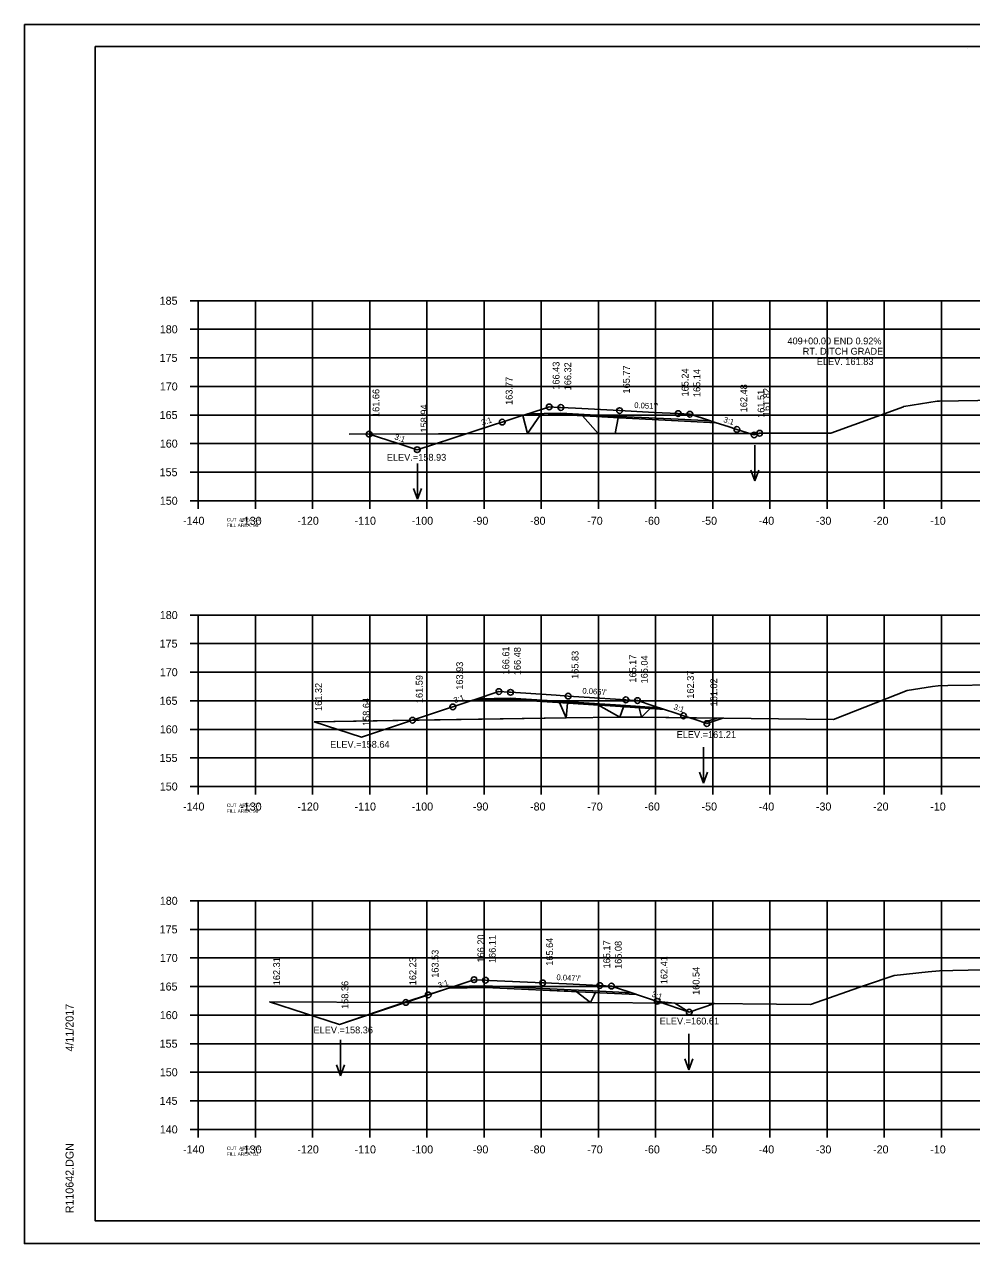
# Model space of a CAD drawing. Extents: x 1368503 to 1373085, y 379840 to 381833.
# Drawn here: x 1368502.7 to 1368668.3, y 380979.4 to 381192.7 of the extents above; entities that cross this region are included whole.
import ezdxf

# ---------------------------------------------------------------- set-up
doc = ezdxf.new("R2010")
doc.units = 0
for name, color, linetype in [('S_BREAKLINE', 7, 'Continuous'), ('S_BRIDGE', 7, 'Continuous'), ('S_EDGE_PAVEMENT', 7, 'Continuous'), ('S_GRAVEL_ROAD', 7, 'Continuous'), ('S_MISC_BOUNDARY', 7, 'Continuous'), ('S_OBSCURES', 7, 'Continuous'), ('S_PHOTO_CENTERS', 7, 'Continuous'), ('S_PHOTO_NOTES', 7, 'Continuous'), ('S_RDW_PT_SYM', 7, 'Continuous'), ('S_SHOULDER', 7, 'Continuous'), ('S_STREAM_ANNOT', 7, 'Continuous'), ('S_TRAILS', 7, 'Continuous'), ('S_TREE', 7, 'Continuous')]:
    doc.layers.add(name, color=color, linetype=linetype)

msp = doc.modelspace()

# ---------------------------------------------------------------- linework, layer by layer
at = {"layer": 'S_BREAKLINE'}
for p, q in [((1368561.63, 381068.02), (1368553.34, 381070.7)), ((1368557.78, 381017.74), (1368545.55, 381021.69))]:
    msp.add_line(p, q, dxfattribs=at)
at = {"layer": 'S_BRIDGE'}
for p, q in [((1368515.06, 381188.84), (1368831.24, 381188.84)), ((1368515.06, 380983.38), (1368515.06, 381188.84)), ((1368667.58, 381188.58), (1368667.58, 381188.58)), ((1368667.58, 381188.58), (1368667.58, 381188.58)), ((1368515.06, 380983.38), (1368515.06, 380983.38)), ((1368831.24, 380983.38), (1368515.06, 380983.38))]:
    msp.add_line(p, q, dxfattribs=at)
at = {"layer": 'S_EDGE_PAVEMENT'}
for p, q in [((1368531.66, 381144.38), (1368533.06, 381144.38)), ((1368533.06, 381109.38), (1368533.06, 381144.38)), ((1368531.66, 381139.38), (1368533.06, 381139.38)), ((1368531.66, 381134.38), (1368533.06, 381134.38)), ((1368531.66, 381129.38), (1368533.06, 381129.38)), ((1368531.66, 381124.38), (1368533.06, 381124.38)), ((1368531.66, 381119.38), (1368533.06, 381119.38)), ((1368531.66, 381114.38), (1368533.06, 381114.38)), ((1368531.66, 381109.38), (1368533.06, 381109.38)), ((1368533.06, 381109.38), (1368813.06, 381109.38)), ((1368533.06, 381107.98), (1368533.06, 381109.38)), ((1368543.06, 381107.98), (1368543.06, 381109.38)), ((1368553.06, 381107.98), (1368553.06, 381109.38)), ((1368563.06, 381107.98), (1368563.06, 381109.38)), ((1368573.06, 381107.98), (1368573.06, 381109.38)), ((1368583.06, 381107.98), (1368583.06, 381109.38)), ((1368593.06, 381107.98), (1368593.06, 381109.38)), ((1368603.06, 381107.98), (1368603.06, 381109.38)), ((1368613.06, 381107.98), (1368613.06, 381109.38)), ((1368623.06, 381107.98), (1368623.06, 381109.38)), ((1368633.06, 381107.98), (1368633.06, 381109.38)), ((1368643.06, 381107.98), (1368643.06, 381109.38)), ((1368653.06, 381107.98), (1368653.06, 381109.38)), ((1368663.06, 381107.98), (1368663.06, 381109.38)), ((1368531.66, 381089.38), (1368533.06, 381089.38)), ((1368533.06, 381059.38), (1368533.06, 381089.38)), ((1368531.66, 381084.38), (1368533.06, 381084.38)), ((1368531.66, 381079.38), (1368533.06, 381079.38)), ((1368531.66, 381074.38), (1368533.06, 381074.38)), ((1368531.66, 381069.38), (1368533.06, 381069.38)), ((1368531.66, 381064.38), (1368533.06, 381064.38)), ((1368531.66, 381059.38), (1368533.06, 381059.38)), ((1368533.06, 381059.38), (1368813.06, 381059.38)), ((1368533.06, 381057.98), (1368533.06, 381059.38)), ((1368543.06, 381057.98), (1368543.06, 381059.38)), ((1368553.06, 381057.98), (1368553.06, 381059.38)), ((1368563.06, 381057.98), (1368563.06, 381059.38)), ((1368573.06, 381057.98), (1368573.06, 381059.38)), ((1368583.06, 381057.98), (1368583.06, 381059.38)), ((1368593.06, 381057.98), (1368593.06, 381059.38)), ((1368603.06, 381057.98), (1368603.06, 381059.38)), ((1368613.06, 381057.98), (1368613.06, 381059.38)), ((1368623.06, 381057.98), (1368623.06, 381059.38)), ((1368633.06, 381057.98), (1368633.06, 381059.38)), ((1368643.06, 381057.98), (1368643.06, 381059.38)), ((1368653.06, 381057.98), (1368653.06, 381059.38)), ((1368663.06, 381057.98), (1368663.06, 381059.38)), ((1368531.66, 381039.38), (1368533.06, 381039.38)), ((1368533.06, 380999.38), (1368533.06, 381039.38)), ((1368531.66, 381034.38), (1368533.06, 381034.38)), ((1368531.66, 381029.38), (1368533.06, 381029.38)), ((1368531.66, 381024.38), (1368533.06, 381024.38)), ((1368531.66, 381019.38), (1368533.06, 381019.38)), ((1368531.66, 381014.38), (1368533.06, 381014.38)), ((1368531.66, 381009.38), (1368533.06, 381009.38)), ((1368531.66, 381004.38), (1368533.06, 381004.38)), ((1368531.66, 380999.38), (1368533.06, 380999.38)), ((1368533.06, 380999.38), (1368813.06, 380999.38)), ((1368533.06, 380997.98), (1368533.06, 380999.38)), ((1368543.06, 380997.98), (1368543.06, 380999.38)), ((1368553.06, 380997.98), (1368553.06, 380999.38)), ((1368563.06, 380997.98), (1368563.06, 380999.38)), ((1368573.06, 380997.98), (1368573.06, 380999.38)), ((1368583.06, 380997.98), (1368583.06, 380999.38)), ((1368593.06, 380997.98), (1368593.06, 380999.38)), ((1368603.06, 380997.98), (1368603.06, 380999.38)), ((1368613.06, 380997.98), (1368613.06, 380999.38)), ((1368623.06, 380997.98), (1368623.06, 380999.38)), ((1368633.06, 380997.98), (1368633.06, 380999.38)), ((1368643.06, 380997.98), (1368643.06, 380999.38)), ((1368653.06, 380997.98), (1368653.06, 380999.38)), ((1368663.06, 380997.98), (1368663.06, 380999.38))]:
    msp.add_line(p, q, dxfattribs=at)
at = {"layer": 'S_GRAVEL_ROAD'}
for p, q in [((1368630.42, 381119.12), (1368630.42, 381112.84)), ((1368571.44, 381115.91), (1368571.44, 381109.63)), ((1368630.42, 381112.84), (1368629.72, 381114.76)), ((1368630.42, 381112.84), (1368631.12, 381114.76)), ((1368571.44, 381109.63), (1368570.74, 381111.55)), ((1368571.44, 381109.63), (1368572.14, 381111.55)), ((1368621.43, 381066.25), (1368621.43, 381059.96)), ((1368621.43, 381059.96), (1368620.73, 381061.89)), ((1368621.43, 381059.96), (1368622.13, 381061.89)), ((1368557.93, 381015.04), (1368557.93, 381008.76)), ((1368618.87, 381016.11), (1368618.87, 381009.82)), ((1368557.93, 381008.76), (1368557.23, 381010.68)), ((1368557.93, 381008.76), (1368558.63, 381010.68)), ((1368618.87, 381009.82), (1368618.17, 381011.75)), ((1368618.87, 381009.82), (1368619.57, 381011.75))]:
    msp.add_line(p, q, dxfattribs=at)
at = {"layer": 'S_MISC_BOUNDARY'}
for points in [[(1368559.47, 381121.02), (1368590.66, 381121.13), (1368603.03, 381121.15), (1368605.96, 381121.17), (1368643.73, 381121.18), (1368656.41, 381125.84), (1368656.44, 381125.85), (1368656.46, 381125.85), (1368662.31, 381126.81), (1368662.7, 381126.81), (1368672.76, 381126.97)], [(1368553.34, 381070.7), (1368597.43, 381071.4), (1368606.79, 381071.53), (1368610.59, 381071.49), (1368644.2, 381071.12), (1368646.09, 381071.84), (1368657.08, 381076.17), (1368661.49, 381076.87), (1368662.5, 381077), (1368664.16, 381077.03), (1368672.72, 381077.15)], [(1368545.55, 381021.69), (1368569.05, 381021.59), (1368601.66, 381021.59), (1368616.42, 381021.46), (1368640.14, 381021.24), (1368649.76, 381024.6), (1368654.8, 381026.3), (1368660.72, 381026.94), (1368662.73, 381027.15), (1368665.05, 381027.21), (1368673.12, 381027.39)]]:
    msp.add_lwpolyline(points, dxfattribs=at)
at = {"layer": 'S_OBSCURES'}
for points in [[(1368623.63, 381123.04), (1368617.02, 381123.38), (1368606.76, 381123.9), (1368596.5, 381124.45), (1368589.86, 381124.32)], [(1368622.72, 381123.34), (1368617.02, 381123.63), (1368606.76, 381124.15), (1368596.5, 381124.7), (1368590.68, 381124.59)], [(1368614.62, 381072.85), (1368607.87, 381073.3), (1368597.77, 381073.96), (1368587.68, 381074.61), (1368581.08, 381074.47)], [(1368613.68, 381073.17), (1368607.87, 381073.55), (1368597.77, 381074.21), (1368587.68, 381074.86), (1368581.89, 381074.74)], [(1368609.71, 381023), (1368603.32, 381023.3), (1368593.31, 381023.77), (1368583.3, 381024.24), (1368576.88, 381024.11)], [(1368608.83, 381023.29), (1368603.32, 381023.55), (1368593.31, 381024.02), (1368583.3, 381024.49), (1368577.68, 381024.38)]]:
    msp.add_lwpolyline(points, dxfattribs=at)
at = {"layer": 'S_PHOTO_CENTERS'}
for p, q in [((1368533.06, 381144.38), (1368813.06, 381144.38)), ((1368533.06, 381109.38), (1368533.06, 381144.38)), ((1368543.06, 381109.38), (1368543.06, 381144.38)), ((1368553.06, 381109.38), (1368553.06, 381144.38)), ((1368563.06, 381109.38), (1368563.06, 381144.38)), ((1368573.06, 381109.38), (1368573.06, 381144.38)), ((1368583.06, 381109.38), (1368583.06, 381144.38)), ((1368593.06, 381109.38), (1368593.06, 381144.38)), ((1368603.06, 381109.38), (1368603.06, 381144.38)), ((1368613.06, 381109.38), (1368613.06, 381144.38)), ((1368623.06, 381109.38), (1368623.06, 381144.38)), ((1368633.06, 381109.38), (1368633.06, 381144.38)), ((1368643.06, 381109.38), (1368643.06, 381144.38)), ((1368653.06, 381109.38), (1368653.06, 381144.38)), ((1368663.06, 381109.38), (1368663.06, 381144.38)), ((1368533.06, 381139.38), (1368813.06, 381139.38)), ((1368533.06, 381134.38), (1368813.06, 381134.38)), ((1368533.06, 381129.38), (1368813.06, 381129.38)), ((1368533.06, 381124.38), (1368813.06, 381124.38)), ((1368533.06, 381119.38), (1368813.06, 381119.38)), ((1368533.06, 381114.38), (1368813.06, 381114.38)), ((1368533.06, 381109.38), (1368813.06, 381109.38)), ((1368533.06, 381089.38), (1368813.06, 381089.38)), ((1368533.06, 381059.38), (1368533.06, 381089.38)), ((1368543.06, 381059.38), (1368543.06, 381089.38)), ((1368553.06, 381059.38), (1368553.06, 381089.38)), ((1368563.06, 381059.38), (1368563.06, 381089.38)), ((1368573.06, 381059.38), (1368573.06, 381089.38)), ((1368583.06, 381059.38), (1368583.06, 381089.38)), ((1368593.06, 381059.38), (1368593.06, 381089.38)), ((1368603.06, 381059.38), (1368603.06, 381089.38)), ((1368613.06, 381059.38), (1368613.06, 381089.38)), ((1368623.06, 381059.38), (1368623.06, 381089.38)), ((1368633.06, 381059.38), (1368633.06, 381089.38)), ((1368643.06, 381059.38), (1368643.06, 381089.38)), ((1368653.06, 381059.38), (1368653.06, 381089.38)), ((1368663.06, 381059.38), (1368663.06, 381089.38)), ((1368533.06, 381084.38), (1368813.06, 381084.38)), ((1368533.06, 381079.38), (1368813.06, 381079.38)), ((1368533.06, 381074.38), (1368813.06, 381074.38)), ((1368533.06, 381069.38), (1368813.06, 381069.38)), ((1368533.06, 381064.38), (1368813.06, 381064.38)), ((1368533.06, 381059.38), (1368813.06, 381059.38)), ((1368533.06, 381039.38), (1368813.06, 381039.38)), ((1368533.06, 380999.38), (1368533.06, 381039.38)), ((1368543.06, 380999.38), (1368543.06, 381039.38)), ((1368553.06, 380999.38), (1368553.06, 381039.38)), ((1368563.06, 380999.38), (1368563.06, 381039.38)), ((1368573.06, 380999.38), (1368573.06, 381039.38)), ((1368583.06, 380999.38), (1368583.06, 381039.38)), ((1368593.06, 380999.38), (1368593.06, 381039.38)), ((1368603.06, 380999.38), (1368603.06, 381039.38)), ((1368613.06, 380999.38), (1368613.06, 381039.38)), ((1368623.06, 380999.38), (1368623.06, 381039.38)), ((1368633.06, 380999.38), (1368633.06, 381039.38)), ((1368643.06, 380999.38), (1368643.06, 381039.38)), ((1368653.06, 380999.38), (1368653.06, 381039.38)), ((1368663.06, 380999.38), (1368663.06, 381039.38)), ((1368533.06, 381034.38), (1368813.06, 381034.38)), ((1368533.06, 381029.38), (1368813.06, 381029.38)), ((1368533.06, 381024.38), (1368813.06, 381024.38)), ((1368533.06, 381019.38), (1368813.06, 381019.38)), ((1368533.06, 381014.38), (1368813.06, 381014.38)), ((1368533.06, 381009.38), (1368813.06, 381009.38)), ((1368533.06, 381004.38), (1368813.06, 381004.38)), ((1368533.06, 380999.38), (1368813.06, 380999.38))]:
    msp.add_line(p, q, dxfattribs=at)
at = {"layer": 'S_PHOTO_NOTES'}
for p, q in [((1368502.66, 381192.73), (1368835.99, 381192.73)), ((1368502.66, 380979.4), (1368835.99, 380979.4))]:
    msp.add_line(p, q, dxfattribs=at)
for points in [[(1368502.65, 381192.73), (1368835.99, 381192.73), (1368835.99, 380979.4), (1368502.65, 380979.4)], [(1368748.98, 381188.84), (1368748.98, 381178.96), (1368784.71, 381178.96), (1368784.71, 381176.04), (1368807.91, 381176.04), (1368807.91, 381151.71), (1368831.24, 381151.71), (1368831.24, 380983.38), (1368515.06, 380983.38), (1368515.06, 381188.84)], [(1368579.91, 381121.09), (1368590.66, 381121.13), (1368589.86, 381124.32), (1368589.38, 381124.16), (1368586.24, 381123.15), (1368585.06, 381122.77)], [(1368590.66, 381121.13), (1368603.03, 381121.15), (1368600.25, 381124.25), (1368596.5, 381124.45), (1368592.84, 381124.38)], [(1368605.96, 381121.17), (1368629.41, 381121.17), (1368629.11, 381121.27), (1368627.28, 381121.86), (1368625.78, 381122.35), (1368623.63, 381123.04), (1368617.02, 381123.38), (1368606.76, 381123.9), (1368606.51, 381123.91)], [(1368562.95, 381121.04), (1368579.91, 381121.09), (1368577.6, 381120.35), (1368574.36, 381119.3), (1368571.36, 381118.32), (1368567.88, 381119.45)], [(1368629.41, 381121.17), (1368631.17, 381121.17), (1368630.76, 381121.04), (1368630.3, 381120.89)], [(1368631.17, 381121.17), (1368643.73, 381121.18), (1368631.26, 381121.2)], [(1368570.52, 381070.97), (1368597.43, 381071.4), (1368596.23, 381074.06), (1368587.68, 381074.61), (1368581.08, 381074.47), (1368577.61, 381073.32), (1368577.59, 381073.31), (1368576.99, 381073.12)], [(1368597.43, 381071.4), (1368606.79, 381071.53), (1368603.07, 381073.61), (1368597.77, 381073.96), (1368597.66, 381073.97)], [(1368606.79, 381071.53), (1368610.59, 381071.49), (1368610.19, 381073.15), (1368607.87, 381073.3), (1368607.43, 381073.33)], [(1368610.59, 381071.49), (1368619.04, 381071.39), (1368617.96, 381071.75), (1368616.43, 381072.26), (1368614.62, 381072.85), (1368612.13, 381073.02)], [(1368553.34, 381070.7), (1368570.52, 381070.97), (1368561.63, 381068.02)], [(1368619.04, 381071.39), (1368624.82, 381071.33), (1368622.04, 381070.4), (1368619.99, 381071.08)], [(1368569.05, 381021.59), (1368601.66, 381021.59), (1368599.19, 381023.49), (1368593.31, 381023.77), (1368583.3, 381024.24), (1368576.88, 381024.11), (1368576.49, 381023.98)], [(1368601.66, 381021.59), (1368616.42, 381021.46), (1368613.5, 381021.74), (1368613.34, 381021.79), (1368613.23, 381021.82), (1368609.71, 381023), (1368603.32, 381023.3), (1368602.57, 381023.34)], [(1368545.55, 381021.69), (1368569.05, 381021.59), (1368557.78, 381017.74)], [(1368616.42, 381021.46), (1368623.36, 381021.4), (1368618.94, 381019.92)]]:
    msp.add_lwpolyline(points, close=True, dxfattribs=at)
for centre in [(1368594.45, 381125.81), (1368596.5, 381125.7), (1368606.76, 381125.15), (1368586.24, 381123.15), (1368617.02, 381124.63), (1368619.07, 381124.52), (1368562.95, 381121.04), (1368627.28, 381121.86), (1368630.3, 381120.89), (1368631.26, 381121.2), (1368571.36, 381118.32), (1368585.66, 381075.99), (1368587.68, 381075.86), (1368597.77, 381075.21), (1368607.87, 381074.55), (1368609.89, 381074.42), (1368577.59, 381073.31), (1368617.96, 381071.75), (1368570.52, 381070.97), (1368622.04, 381070.4), (1368581.3, 381025.58), (1368583.3, 381025.49), (1368593.31, 381025.02), (1368573.29, 381022.91), (1368603.32, 381024.55), (1368605.33, 381024.46), (1368569.38, 381021.61), (1368613.34, 381021.79), (1368618.94, 381019.92)]:
    msp.add_circle(centre, 0.5, dxfattribs=at)
at = {"layer": 'S_STREAM_ANNOT'}
for points in [[(1368562.95, 381121.04), (1368567.88, 381119.45), (1368571.36, 381118.32), (1368574.36, 381119.3), (1368577.6, 381120.35), (1368585.06, 381122.77), (1368586.24, 381123.15), (1368589.38, 381124.16), (1368589.86, 381124.32), (1368593.62, 381125.54), (1368594.45, 381125.81), (1368596.07, 381125.72), (1368596.5, 381125.7), (1368599.06, 381125.57), (1368606.76, 381125.15), (1368612.81, 381124.82), (1368617.02, 381124.63), (1368618.01, 381124.58), (1368619.07, 381124.52), (1368621.44, 381123.75), (1368623.63, 381123.04), (1368625.78, 381122.35), (1368627.28, 381121.86), (1368629.11, 381121.27), (1368630.3, 381120.89), (1368630.76, 381121.04), (1368631.26, 381121.2)], [(1368553.34, 381070.7), (1368561.63, 381068.02), (1368576.99, 381073.12), (1368577.59, 381073.31), (1368577.61, 381073.32), (1368581.08, 381074.47), (1368581.31, 381074.55), (1368585.66, 381075.99), (1368587.44, 381075.88), (1368587.68, 381075.86), (1368595.65, 381075.35), (1368597.77, 381075.21), (1368600.56, 381075.02), (1368607.87, 381074.55), (1368608.62, 381074.5), (1368609.89, 381074.42), (1368612.62, 381073.51), (1368614.62, 381072.85), (1368616.43, 381072.26), (1368617.96, 381071.75), (1368619.99, 381071.08), (1368622.04, 381070.4)], [(1368545.55, 381021.69), (1368557.78, 381017.74), (1368576.49, 381023.98), (1368576.88, 381024.11), (1368580.92, 381025.46), (1368581.3, 381025.58), (1368581.47, 381025.58), (1368583.3, 381025.49), (1368584.02, 381025.46), (1368593.31, 381025.02), (1368593.52, 381025.01), (1368597.47, 381024.83), (1368603.21, 381024.56), (1368603.32, 381024.55), (1368605.3, 381024.46), (1368605.33, 381024.46), (1368609.6, 381023.03), (1368609.71, 381023), (1368613.23, 381021.82), (1368613.34, 381021.79), (1368613.5, 381021.74), (1368618.94, 381019.92)]]:
    msp.add_lwpolyline(points, dxfattribs=at)
at = {"layer": 'S_TREE'}
msp.add_line((1368623.76, 381071.34), (1368621.47, 381070.59), dxfattribs=at)

# ---------------------------------------------------------------- texts
at = {"layer": 'S_BRIDGE'}
for s, p in [('4/11/2017', (1368511.25, 381013.02)), ('R110642.DGN', (1368511.25, 380984.7))]:
    msp.add_text(s, height=1.4, rotation=90, dxfattribs=at).set_placement(p)
at = {"layer": 'S_GRAVEL_ROAD'}
for s, p in [('409+00.00 END 0.92%', (1368636.12, 381136.74)), ('RT. DITCH GRADE', (1368638.79, 381134.94)), ('ELEV. 161.83', (1368641.26, 381133.14)), ('ELEV.=158.93', (1368566.05, 381116.38)), ('ELEV.=161.21', (1368616.74, 381067.87)), ('ELEV.=158.64', (1368556.13, 381066.16)), ('ELEV.=160.61', (1368613.77, 381017.74)), ('ELEV.=158.36', (1368553.23, 381016.18))]:
    msp.add_text(s, height=1.2, dxfattribs=at).set_placement(p)
at = {"layer": 'S_RDW_PT_SYM'}
for s, rotation, p in [("0.051'/'", 357.0713, (1368609.3, 381125.62)), ('3:1', 17.9682, (1368582.75, 381122.54)), ('3:1', 342.0624, (1368624.84, 381123.18)), ('3:1', 342.104, (1368567.31, 381120.15)), ("0.065'/'", 356.2535, (1368600.23, 381075.65)), ('3:1', 18.339, (1368577.93, 381073.95)), ('3:1', 341.722, (1368616.12, 381072.89)), ('3:1', 18.4406, (1368575.18, 381024.07)), ("0.047'/'", 357.3042, (1368595.7, 381025.51)), ('3:1', 341.5976, (1368612.29, 381022.66))]:
    msp.add_text(s, height=1, rotation=rotation, dxfattribs=at).set_placement(p)
at = {"layer": 'S_SHOULDER'}
for s, p in [('166.43', (1368596.25, 381128.81)), ('166.32', (1368598.3, 381128.7)), ('165.77', (1368608.56, 381128.15)), ('165.24', (1368618.82, 381127.63)), ('165.14', (1368620.87, 381127.52)), ('163.77', (1368588.04, 381126.15)), ('161.66', (1368564.75, 381124.04)), ('162.48', (1368629.08, 381124.86)), ('161.51', (1368632.1, 381123.89)), ('161.82', (1368633.06, 381124.2)), ('158.94', (1368573.16, 381121.32)), ('166.61', (1368587.46, 381078.99)), ('166.48', (1368589.48, 381078.86)), ('165.83', (1368599.57, 381078.21)), ('163.93', (1368579.39, 381076.31)), ('165.17', (1368609.67, 381077.55)), ('165.04', (1368611.69, 381077.42)), ('161.59', (1368572.32, 381073.97)), ('162.37', (1368619.76, 381074.75)), ('161.32', (1368554.7, 381072.6)), ('161.02', (1368623.84, 381073.4)), ('158.64', (1368563.05, 381069.97)), ('166.20', (1368583.1, 381028.58)), ('166.11', (1368585.1, 381028.49)), ('165.64', (1368595.11, 381028.02)), ('165.17', (1368605.12, 381027.55)), ('165.08', (1368607.13, 381027.46)), ('163.53', (1368575.09, 381025.91)), ('162.41', (1368615.14, 381024.79)), ('162.31', (1368547.37, 381024.61)), ('162.23', (1368571.18, 381024.61)), ('160.54', (1368620.74, 381022.92)), ('158.36', (1368559.32, 381020.46))]:
    msp.add_text(s, height=1.2, rotation=90, dxfattribs=at).set_placement(p)
at = {"layer": 'S_TRAILS'}
for s, height, p in [('185', 1.4, (1368526.31, 381143.68)), ('180', 1.4, (1368526.34, 381138.68)), ('175', 1.4, (1368526.31, 381133.68)), ('170', 1.4, (1368526.34, 381128.68)), ('165', 1.4, (1368526.31, 381123.68)), ('160', 1.4, (1368526.34, 381118.68)), ('155', 1.4, (1368526.31, 381113.68)), ('150', 1.4, (1368526.34, 381108.68)), ('-140', 1.4, (1368530.4, 381105.18)), ('CUT  AREA: 24', 0.6, (1368538.06, 381105.78)), ('-130', 1.4, (1368540.4, 381105.18)), ('-120', 1.4, (1368550.4, 381105.18)), ('-110', 1.4, (1368560.4, 381105.18)), ('-100', 1.4, (1368570.4, 381105.18)), ('-90', 1.4, (1368581.1, 381105.18)), ('-80', 1.4, (1368591.1, 381105.18)), ('-70', 1.4, (1368601.1, 381105.18)), ('-60', 1.4, (1368611.1, 381105.18)), ('-50', 1.4, (1368621.1, 381105.18)), ('-40', 1.4, (1368631.1, 381105.18)), ('-30', 1.4, (1368641.1, 381105.18)), ('-20', 1.4, (1368651.1, 381105.18)), ('-10', 1.4, (1368661.1, 381105.18)), ('FILL AREA: 95', 0.6, (1368538.06, 381104.78)), ('180', 1.4, (1368526.34, 381088.68)), ('175', 1.4, (1368526.31, 381083.68)), ('170', 1.4, (1368526.34, 381078.68)), ('165', 1.4, (1368526.31, 381073.68)), ('160', 1.4, (1368526.34, 381068.68)), ('155', 1.4, (1368526.31, 381063.68)), ('150', 1.4, (1368526.34, 381058.68)), ('-140', 1.4, (1368530.4, 381055.18)), ('CUT  AREA: 27', 0.6, (1368538.06, 381055.78)), ('FILL AREA: 98', 0.6, (1368538.06, 381054.78)), ('-130', 1.4, (1368540.4, 381055.18)), ('-120', 1.4, (1368550.4, 381055.18)), ('-110', 1.4, (1368560.4, 381055.18)), ('-100', 1.4, (1368570.4, 381055.18)), ('-90', 1.4, (1368581.1, 381055.18)), ('-80', 1.4, (1368591.1, 381055.18)), ('-70', 1.4, (1368601.1, 381055.18)), ('-60', 1.4, (1368611.1, 381055.18)), ('-50', 1.4, (1368621.1, 381055.18)), ('-40', 1.4, (1368631.1, 381055.18)), ('-30', 1.4, (1368641.1, 381055.18)), ('-20', 1.4, (1368651.1, 381055.18)), ('-10', 1.4, (1368661.1, 381055.18)), ('180', 1.4, (1368526.34, 381038.68)), ('175', 1.4, (1368526.31, 381033.68)), ('170', 1.4, (1368526.34, 381028.68)), ('165', 1.4, (1368526.31, 381023.68)), ('160', 1.4, (1368526.34, 381018.68)), ('155', 1.4, (1368526.31, 381013.68)), ('150', 1.4, (1368526.34, 381008.68)), ('145', 1.4, (1368526.31, 381003.68)), ('140', 1.4, (1368526.34, 380998.68)), ('-140', 1.4, (1368530.4, 380995.18)), ('CUT  AREA: 51', 0.6, (1368538.06, 380995.78)), ('FILL AREA: 81', 0.6, (1368538.06, 380994.78)), ('-130', 1.4, (1368540.4, 380995.18)), ('-120', 1.4, (1368550.4, 380995.18)), ('-110', 1.4, (1368560.4, 380995.18)), ('-100', 1.4, (1368570.4, 380995.18)), ('-90', 1.4, (1368581.1, 380995.18)), ('-80', 1.4, (1368591.1, 380995.18)), ('-70', 1.4, (1368601.1, 380995.18)), ('-60', 1.4, (1368611.1, 380995.18)), ('-50', 1.4, (1368621.1, 380995.18)), ('-40', 1.4, (1368631.1, 380995.18)), ('-30', 1.4, (1368641.1, 380995.18)), ('-20', 1.4, (1368651.1, 380995.18)), ('-10', 1.4, (1368661.1, 380995.18))]:
    msp.add_text(s, height=height, dxfattribs=at).set_placement(p)

doc.saveas('drawing.dxf')
